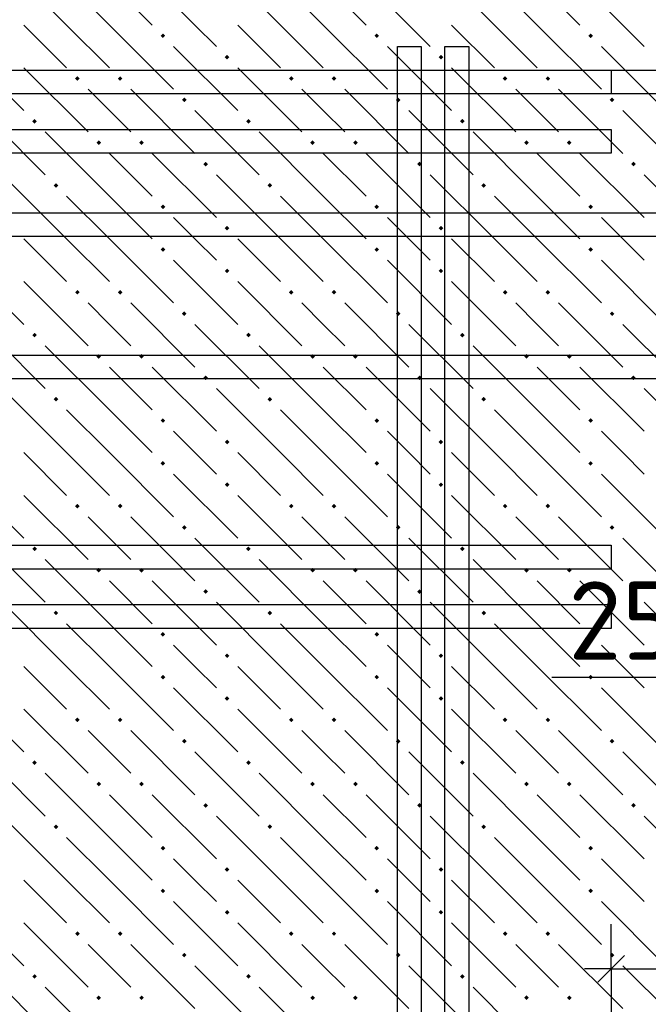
# Model space of a CAD drawing. Header units: millimetres. Extents: x 40580 to 1930067, y -240640 to 81020.
# Tile 428 of 656: x 1131246 to 1133009, y -201997 to -199233. Entities that reach past the tile are written whole.
import ezdxf

# ---------------------------------------------------------------- set-up
doc = ezdxf.new("R2010")
doc.units = ezdxf.units.MM
for name, color, linetype, lineweight in [('Standard', 7, 'Continuous', 25), ('ЖБ Перекрытие верхний уровень', 7, 'Continuous', 35), ('Ребро вкладыша арматура S1', 52, 'Continuous', 25), ('Фоновоя арматура Х1', 52, 'Continuous', 25)]:
    doc.layers.add(name, color=color, linetype=linetype, lineweight=lineweight)
doc.layers.add('Размерная выноска', color=7, linetype='Continuous')
doc.styles.add('ISOCPEUR', font='isocpeur.ttf')

msp = doc.modelspace()

# ---------------------------------------------------------------- hatches: boundary and pattern name
at = {"layer": 'ЖБ Перекрытие верхний уровень', "linetype": 'Continuous', "lineweight": -3, "transparency": 33554687}
for points in [[(1131640.9, -199278.3), (1131647.4, -199271.8), (1131653.9, -199278.3), (1131647.4, -199284.8)], [(1132240.9, -199278.3), (1132247.4, -199271.8), (1132253.9, -199278.3), (1132247.4, -199284.8)], [(1132840.9, -199278.3), (1132847.4, -199271.8), (1132853.9, -199278.3), (1132847.4, -199284.8)], [(1131820.9, -199338.3), (1131827.4, -199331.8), (1131833.9, -199338.3), (1131827.4, -199344.8)], [(1132420.9, -199338.3), (1132427.4, -199331.8), (1132433.9, -199338.3), (1132427.4, -199344.8)], [(1131400.9, -199398.3), (1131407.4, -199391.8), (1131413.9, -199398.3), (1131407.4, -199404.8)], [(1131520.9, -199398.3), (1131527.4, -199391.8), (1131533.9, -199398.3), (1131527.4, -199404.8)], [(1132000.9, -199398.3), (1132007.4, -199391.8), (1132013.9, -199398.3), (1132007.4, -199404.8)], [(1132120.9, -199398.3), (1132127.4, -199391.8), (1132133.9, -199398.3), (1132127.4, -199404.8)], [(1132600.9, -199398.3), (1132607.4, -199391.8), (1132613.9, -199398.3), (1132607.4, -199404.8)], [(1132720.9, -199398.3), (1132727.4, -199391.8), (1132733.9, -199398.3), (1132727.4, -199404.8)], [(1131700.9, -199458.3), (1131707.4, -199451.8), (1131713.9, -199458.3), (1131707.4, -199464.8)], [(1132300.9, -199458.3), (1132307.4, -199451.8), (1132313.9, -199458.3), (1132307.4, -199464.8)], [(1132900.9, -199458.3), (1132907.4, -199451.8), (1132913.9, -199458.3), (1132907.4, -199464.8)], [(1131280.9, -199518.3), (1131287.4, -199511.8), (1131293.9, -199518.3), (1131287.4, -199524.8)], [(1131880.9, -199518.3), (1131887.4, -199511.8), (1131893.9, -199518.3), (1131887.4, -199524.8)], [(1132480.9, -199518.3), (1132487.4, -199511.8), (1132493.9, -199518.3), (1132487.4, -199524.8)], [(1131460.9, -199578.3), (1131467.4, -199571.8), (1131473.9, -199578.3), (1131467.4, -199584.8)], [(1131580.9, -199578.3), (1131587.4, -199571.8), (1131593.9, -199578.3), (1131587.4, -199584.8)], [(1132060.9, -199578.3), (1132067.4, -199571.8), (1132073.9, -199578.3), (1132067.4, -199584.8)], [(1132180.9, -199578.3), (1132187.4, -199571.8), (1132193.9, -199578.3), (1132187.4, -199584.8)], [(1132660.9, -199578.3), (1132667.4, -199571.8), (1132673.9, -199578.3), (1132667.4, -199584.8)], [(1132780.9, -199578.3), (1132787.4, -199571.8), (1132793.9, -199578.3), (1132787.4, -199584.8)], [(1131760.9, -199638.3), (1131767.4, -199631.8), (1131773.9, -199638.3), (1131767.4, -199644.8)], [(1132360.9, -199638.3), (1132367.4, -199631.8), (1132373.9, -199638.3), (1132367.4, -199644.8)], [(1132960.9, -199638.3), (1132967.4, -199631.8), (1132973.9, -199638.3), (1132967.4, -199644.8)], [(1131340.9, -199698.3), (1131347.4, -199691.8), (1131353.9, -199698.3), (1131347.4, -199704.8)], [(1131940.9, -199698.3), (1131947.4, -199691.8), (1131953.9, -199698.3), (1131947.4, -199704.8)], [(1132540.9, -199698.3), (1132547.4, -199691.8), (1132553.9, -199698.3), (1132547.4, -199704.8)], [(1131640.9, -199758.3), (1131647.4, -199751.8), (1131653.9, -199758.3), (1131647.4, -199764.8)], [(1132240.9, -199758.3), (1132247.4, -199751.8), (1132253.9, -199758.3), (1132247.4, -199764.8)], [(1132840.9, -199758.3), (1132847.4, -199751.8), (1132853.9, -199758.3), (1132847.4, -199764.8)], [(1131820.9, -199818.3), (1131827.4, -199811.8), (1131833.9, -199818.3), (1131827.4, -199824.8)], [(1132420.9, -199818.3), (1132427.4, -199811.8), (1132433.9, -199818.3), (1132427.4, -199824.8)], [(1131640.9, -199878.3), (1131647.4, -199871.8), (1131653.9, -199878.3), (1131647.4, -199884.8)], [(1132240.9, -199878.3), (1132247.4, -199871.8), (1132253.9, -199878.3), (1132247.4, -199884.8)], [(1132840.9, -199878.3), (1132847.4, -199871.8), (1132853.9, -199878.3), (1132847.4, -199884.8)], [(1131820.9, -199938.3), (1131827.4, -199931.8), (1131833.9, -199938.3), (1131827.4, -199944.8)], [(1132420.9, -199938.3), (1132427.4, -199931.8), (1132433.9, -199938.3), (1132427.4, -199944.8)], [(1131400.9, -199998.3), (1131407.4, -199991.8), (1131413.9, -199998.3), (1131407.4, -200004.8)], [(1131520.9, -199998.3), (1131527.4, -199991.8), (1131533.9, -199998.3), (1131527.4, -200004.8)], [(1132000.9, -199998.3), (1132007.4, -199991.8), (1132013.9, -199998.3), (1132007.4, -200004.8)], [(1132120.9, -199998.3), (1132127.4, -199991.8), (1132133.9, -199998.3), (1132127.4, -200004.8)], [(1132600.9, -199998.3), (1132607.4, -199991.8), (1132613.9, -199998.3), (1132607.4, -200004.8)], [(1132720.9, -199998.3), (1132727.4, -199991.8), (1132733.9, -199998.3), (1132727.4, -200004.8)], [(1131700.9, -200058.3), (1131707.4, -200051.8), (1131713.9, -200058.3), (1131707.4, -200064.8)], [(1132300.9, -200058.3), (1132307.4, -200051.8), (1132313.9, -200058.3), (1132307.4, -200064.8)], [(1132900.9, -200058.3), (1132907.4, -200051.8), (1132913.9, -200058.3), (1132907.4, -200064.8)], [(1131280.9, -200118.3), (1131287.4, -200111.8), (1131293.9, -200118.3), (1131287.4, -200124.8)], [(1131880.9, -200118.3), (1131887.4, -200111.8), (1131893.9, -200118.3), (1131887.4, -200124.8)], [(1132480.9, -200118.3), (1132487.4, -200111.8), (1132493.9, -200118.3), (1132487.4, -200124.8)], [(1131460.9, -200178.3), (1131467.4, -200171.8), (1131473.9, -200178.3), (1131467.4, -200184.8)], [(1131580.9, -200178.3), (1131587.4, -200171.8), (1131593.9, -200178.3), (1131587.4, -200184.8)], [(1132060.9, -200178.3), (1132067.4, -200171.8), (1132073.9, -200178.3), (1132067.4, -200184.8)], [(1132180.9, -200178.3), (1132187.4, -200171.8), (1132193.9, -200178.3), (1132187.4, -200184.8)], [(1132660.9, -200178.3), (1132667.4, -200171.8), (1132673.9, -200178.3), (1132667.4, -200184.8)], [(1132780.9, -200178.3), (1132787.4, -200171.8), (1132793.9, -200178.3), (1132787.4, -200184.8)], [(1131760.9, -200238.3), (1131767.4, -200231.8), (1131773.9, -200238.3), (1131767.4, -200244.8)], [(1132360.9, -200238.3), (1132367.4, -200231.8), (1132373.9, -200238.3), (1132367.4, -200244.8)], [(1132960.9, -200238.3), (1132967.4, -200231.8), (1132973.9, -200238.3), (1132967.4, -200244.8)], [(1131340.9, -200298.3), (1131347.4, -200291.8), (1131353.9, -200298.3), (1131347.4, -200304.8)], [(1131940.9, -200298.3), (1131947.4, -200291.8), (1131953.9, -200298.3), (1131947.4, -200304.8)], [(1132540.9, -200298.3), (1132547.4, -200291.8), (1132553.9, -200298.3), (1132547.4, -200304.8)], [(1131640.9, -200358.3), (1131647.4, -200351.8), (1131653.9, -200358.3), (1131647.4, -200364.8)], [(1132240.9, -200358.3), (1132247.4, -200351.8), (1132253.9, -200358.3), (1132247.4, -200364.8)], [(1132840.9, -200358.3), (1132847.4, -200351.8), (1132853.9, -200358.3), (1132847.4, -200364.8)], [(1131820.9, -200418.3), (1131827.4, -200411.8), (1131833.9, -200418.3), (1131827.4, -200424.8)], [(1132420.9, -200418.3), (1132427.4, -200411.8), (1132433.9, -200418.3), (1132427.4, -200424.8)], [(1131640.9, -200478.3), (1131647.4, -200471.8), (1131653.9, -200478.3), (1131647.4, -200484.8)], [(1132240.9, -200478.3), (1132247.4, -200471.8), (1132253.9, -200478.3), (1132247.4, -200484.8)], [(1132840.9, -200478.3), (1132847.4, -200471.8), (1132853.9, -200478.3), (1132847.4, -200484.8)], [(1131820.9, -200538.3), (1131827.4, -200531.8), (1131833.9, -200538.3), (1131827.4, -200544.8)], [(1132420.9, -200538.3), (1132427.4, -200531.8), (1132433.9, -200538.3), (1132427.4, -200544.8)], [(1131400.9, -200598.3), (1131407.4, -200591.8), (1131413.9, -200598.3), (1131407.4, -200604.8)], [(1131520.9, -200598.3), (1131527.4, -200591.8), (1131533.9, -200598.3), (1131527.4, -200604.8)], [(1132000.9, -200598.3), (1132007.4, -200591.8), (1132013.9, -200598.3), (1132007.4, -200604.8)], [(1132120.9, -200598.3), (1132127.4, -200591.8), (1132133.9, -200598.3), (1132127.4, -200604.8)], [(1132600.9, -200598.3), (1132607.4, -200591.8), (1132613.9, -200598.3), (1132607.4, -200604.8)], [(1132720.9, -200598.3), (1132727.4, -200591.8), (1132733.9, -200598.3), (1132727.4, -200604.8)], [(1131700.9, -200658.3), (1131707.4, -200651.8), (1131713.9, -200658.3), (1131707.4, -200664.8)], [(1132300.9, -200658.3), (1132307.4, -200651.8), (1132313.9, -200658.3), (1132307.4, -200664.8)], [(1132900.9, -200658.3), (1132907.4, -200651.8), (1132913.9, -200658.3), (1132907.4, -200664.8)], [(1131280.9, -200718.3), (1131287.4, -200711.8), (1131293.9, -200718.3), (1131287.4, -200724.8)], [(1131880.9, -200718.3), (1131887.4, -200711.8), (1131893.9, -200718.3), (1131887.4, -200724.8)], [(1132480.9, -200718.3), (1132487.4, -200711.8), (1132493.9, -200718.3), (1132487.4, -200724.8)], [(1131460.9, -200778.3), (1131467.4, -200771.8), (1131473.9, -200778.3), (1131467.4, -200784.8)], [(1131580.9, -200778.3), (1131587.4, -200771.8), (1131593.9, -200778.3), (1131587.4, -200784.8)], [(1132060.9, -200778.3), (1132067.4, -200771.8), (1132073.9, -200778.3), (1132067.4, -200784.8)], [(1132180.9, -200778.3), (1132187.4, -200771.8), (1132193.9, -200778.3), (1132187.4, -200784.8)], [(1132660.9, -200778.3), (1132667.4, -200771.8), (1132673.9, -200778.3), (1132667.4, -200784.8)], [(1132780.9, -200778.3), (1132787.4, -200771.8), (1132793.9, -200778.3), (1132787.4, -200784.8)], [(1131760.9, -200838.3), (1131767.4, -200831.8), (1131773.9, -200838.3), (1131767.4, -200844.8)], [(1132360.9, -200838.3), (1132367.4, -200831.8), (1132373.9, -200838.3), (1132367.4, -200844.8)], [(1132960.9, -200838.3), (1132967.4, -200831.8), (1132973.9, -200838.3), (1132967.4, -200844.8)], [(1131340.9, -200898.3), (1131347.4, -200891.8), (1131353.9, -200898.3), (1131347.4, -200904.8)], [(1131940.9, -200898.3), (1131947.4, -200891.8), (1131953.9, -200898.3), (1131947.4, -200904.8)], [(1132540.9, -200898.3), (1132547.4, -200891.8), (1132553.9, -200898.3), (1132547.4, -200904.8)], [(1131640.9, -200958.3), (1131647.4, -200951.8), (1131653.9, -200958.3), (1131647.4, -200964.8)], [(1132240.9, -200958.3), (1132247.4, -200951.8), (1132253.9, -200958.3), (1132247.4, -200964.8)], [(1132840.9, -200958.3), (1132847.4, -200951.8), (1132853.9, -200958.3), (1132847.4, -200964.8)], [(1131820.9, -201018.3), (1131827.4, -201011.8), (1131833.9, -201018.3), (1131827.4, -201024.8)], [(1132420.9, -201018.3), (1132427.4, -201011.8), (1132433.9, -201018.3), (1132427.4, -201024.8)], [(1131640.9, -201078.3), (1131647.4, -201071.8), (1131653.9, -201078.3), (1131647.4, -201084.8)], [(1132240.9, -201078.3), (1132247.4, -201071.8), (1132253.9, -201078.3), (1132247.4, -201084.8)], [(1132840.9, -201078.3), (1132847.4, -201071.8), (1132853.9, -201078.3), (1132847.4, -201084.8)], [(1131820.9, -201138.3), (1131827.4, -201131.8), (1131833.9, -201138.3), (1131827.4, -201144.8)], [(1132420.9, -201138.3), (1132427.4, -201131.8), (1132433.9, -201138.3), (1132427.4, -201144.8)], [(1131400.9, -201198.3), (1131407.4, -201191.8), (1131413.9, -201198.3), (1131407.4, -201204.8)], [(1131520.9, -201198.3), (1131527.4, -201191.8), (1131533.9, -201198.3), (1131527.4, -201204.8)], [(1132000.9, -201198.3), (1132007.4, -201191.8), (1132013.9, -201198.3), (1132007.4, -201204.8)], [(1132120.9, -201198.3), (1132127.4, -201191.8), (1132133.9, -201198.3), (1132127.4, -201204.8)], [(1132600.9, -201198.3), (1132607.4, -201191.8), (1132613.9, -201198.3), (1132607.4, -201204.8)], [(1132720.9, -201198.3), (1132727.4, -201191.8), (1132733.9, -201198.3), (1132727.4, -201204.8)], [(1131700.9, -201258.3), (1131707.4, -201251.8), (1131713.9, -201258.3), (1131707.4, -201264.8)], [(1132300.9, -201258.3), (1132307.4, -201251.8), (1132313.9, -201258.3), (1132307.4, -201264.8)], [(1132900.9, -201258.3), (1132907.4, -201251.8), (1132913.9, -201258.3), (1132907.4, -201264.8)], [(1131280.9, -201318.3), (1131287.4, -201311.8), (1131293.9, -201318.3), (1131287.4, -201324.8)], [(1131880.9, -201318.3), (1131887.4, -201311.8), (1131893.9, -201318.3), (1131887.4, -201324.8)], [(1132480.9, -201318.3), (1132487.4, -201311.8), (1132493.9, -201318.3), (1132487.4, -201324.8)], [(1131460.9, -201378.3), (1131467.4, -201371.8), (1131473.9, -201378.3), (1131467.4, -201384.8)], [(1131580.9, -201378.3), (1131587.4, -201371.8), (1131593.9, -201378.3), (1131587.4, -201384.8)], [(1132060.9, -201378.3), (1132067.4, -201371.8), (1132073.9, -201378.3), (1132067.4, -201384.8)], [(1132180.9, -201378.3), (1132187.4, -201371.8), (1132193.9, -201378.3), (1132187.4, -201384.8)], [(1132660.9, -201378.3), (1132667.4, -201371.8), (1132673.9, -201378.3), (1132667.4, -201384.8)], [(1132780.9, -201378.3), (1132787.4, -201371.8), (1132793.9, -201378.3), (1132787.4, -201384.8)], [(1131760.9, -201438.3), (1131767.4, -201431.8), (1131773.9, -201438.3), (1131767.4, -201444.8)], [(1132360.9, -201438.3), (1132367.4, -201431.8), (1132373.9, -201438.3), (1132367.4, -201444.8)], [(1132960.9, -201438.3), (1132967.4, -201431.8), (1132973.9, -201438.3), (1132967.4, -201444.8)], [(1131340.9, -201498.3), (1131347.4, -201491.8), (1131353.9, -201498.3), (1131347.4, -201504.8)], [(1131940.9, -201498.3), (1131947.4, -201491.8), (1131953.9, -201498.3), (1131947.4, -201504.8)], [(1132540.9, -201498.3), (1132547.4, -201491.8), (1132553.9, -201498.3), (1132547.4, -201504.8)], [(1131640.9, -201558.3), (1131647.4, -201551.8), (1131653.9, -201558.3), (1131647.4, -201564.8)], [(1132240.9, -201558.3), (1132247.4, -201551.8), (1132253.9, -201558.3), (1132247.4, -201564.8)], [(1132840.9, -201558.3), (1132847.4, -201551.8), (1132853.9, -201558.3), (1132847.4, -201564.8)], [(1131820.9, -201618.3), (1131827.4, -201611.8), (1131833.9, -201618.3), (1131827.4, -201624.8)], [(1132420.9, -201618.3), (1132427.4, -201611.8), (1132433.9, -201618.3), (1132427.4, -201624.8)], [(1131640.9, -201678.3), (1131647.4, -201671.8), (1131653.9, -201678.3), (1131647.4, -201684.8)], [(1132240.9, -201678.3), (1132247.4, -201671.8), (1132253.9, -201678.3), (1132247.4, -201684.8)], [(1132840.9, -201678.3), (1132847.4, -201671.8), (1132853.9, -201678.3), (1132847.4, -201684.8)], [(1131820.9, -201738.3), (1131827.4, -201731.8), (1131833.9, -201738.3), (1131827.4, -201744.8)], [(1132420.9, -201738.3), (1132427.4, -201731.8), (1132433.9, -201738.3), (1132427.4, -201744.8)], [(1131400.9, -201798.3), (1131407.4, -201791.8), (1131413.9, -201798.3), (1131407.4, -201804.8)], [(1131520.9, -201798.3), (1131527.4, -201791.8), (1131533.9, -201798.3), (1131527.4, -201804.8)], [(1132000.9, -201798.3), (1132007.4, -201791.8), (1132013.9, -201798.3), (1132007.4, -201804.8)], [(1132120.9, -201798.3), (1132127.4, -201791.8), (1132133.9, -201798.3), (1132127.4, -201804.8)], [(1132600.9, -201798.3), (1132607.4, -201791.8), (1132613.9, -201798.3), (1132607.4, -201804.8)], [(1132720.9, -201798.3), (1132727.4, -201791.8), (1132733.9, -201798.3), (1132727.4, -201804.8)], [(1131700.9, -201858.3), (1131707.4, -201851.8), (1131713.9, -201858.3), (1131707.4, -201864.8)], [(1132300.9, -201858.3), (1132307.4, -201851.8), (1132313.9, -201858.3), (1132307.4, -201864.8)], [(1132900.9, -201858.3), (1132907.4, -201851.8), (1132913.9, -201858.3), (1132907.4, -201864.8)], [(1131280.9, -201918.3), (1131287.4, -201911.8), (1131293.9, -201918.3), (1131287.4, -201924.8)], [(1131880.9, -201918.3), (1131887.4, -201911.8), (1131893.9, -201918.3), (1131887.4, -201924.8)], [(1132480.9, -201918.3), (1132487.4, -201911.8), (1132493.9, -201918.3), (1132487.4, -201924.8)], [(1131460.9, -201978.3), (1131467.4, -201971.8), (1131473.9, -201978.3), (1131467.4, -201984.8)], [(1131580.9, -201978.3), (1131587.4, -201971.8), (1131593.9, -201978.3), (1131587.4, -201984.8)], [(1132060.9, -201978.3), (1132067.4, -201971.8), (1132073.9, -201978.3), (1132067.4, -201984.8)], [(1132180.9, -201978.3), (1132187.4, -201971.8), (1132193.9, -201978.3), (1132187.4, -201984.8)], [(1132660.9, -201978.3), (1132667.4, -201971.8), (1132673.9, -201978.3), (1132667.4, -201984.8)], [(1132780.9, -201978.3), (1132787.4, -201971.8), (1132793.9, -201978.3), (1132787.4, -201984.8)]]:
    msp.add_hatch(color=7, dxfattribs=at).paths.add_polyline_path(points, flags=16)

# ---------------------------------------------------------------- linework, layer by layer
at = {"color": 38, "linetype": 'Continuous', "lineweight": 25, "true_color": 0x5f1e0f, "transparency": 33554687}
for points in [[(1132505.3, -199308.2), (1132505.3, -202174.9), (1132438.7, -202174.9), (1132438.7, -199308.2), (1132505.3, -199308.2)], [(1132905.3, -199608.2), (1130038.7, -199608.2), (1130038.7, -199541.6), (1132905.3, -199541.6), (1132905.3, -199608.2)], [(1132905.3, -200941.5), (1130038.7, -200941.5), (1130038.7, -200874.8), (1132905.3, -200874.8), (1132905.3, -200941.5)]]:
    msp.add_lwpolyline(points, dxfattribs=at)
at = {"layer": 'Standard', "color": 7, "linetype": 'Continuous', "lineweight": -3, "transparency": 33554687}
for p, q in [((1133072, -201079.7), (1132997, -201079.7)), ((1132905.3, -201897), (1132830.3, -201897)), ((1132905.3, -201897), (1133072, -201897))]:
    msp.add_line(p, q, dxfattribs=at)
at = {"layer": 'Standard', "color": 251, "linetype": 'Continuous', "lineweight": -3, "true_color": 0x656565, "transparency": 33554687}
for q in [(1132905.3, -201772), (1132905.3, -202022), (1132905.3, -201941.6)]:
    msp.add_line((1132905.3, -201897), q, dxfattribs=at)
at = {"layer": 'Standard', "color": 7, "linetype": 'Continuous', "lineweight": 25, "transparency": 33554687}
msp.add_line((1132867.8, -201934.5), (1132942.8, -201859.5), dxfattribs=at)
at = {"layer": 'ЖБ Перекрытие верхний уровень', "color": 9, "linetype": 'Continuous', "lineweight": -3, "true_color": 0xc7c7c7, "transparency": 33554687}
for p, q in [((1131377.4, -199248.3), (1131270.6, -199141.6)), ((1131390.6, -199141.6), (1131497.4, -199248.3)), ((1131510.6, -199141.6), (1131617.4, -199248.3)), ((1131977.4, -199248.3), (1131870.6, -199141.6)), ((1131990.6, -199141.6), (1132097.4, -199248.3)), ((1132110.6, -199141.6), (1132217.4, -199248.3)), ((1132577.4, -199248.3), (1132470.6, -199141.6)), ((1132590.6, -199141.6), (1132697.4, -199248.3)), ((1132710.6, -199141.6), (1132817.4, -199248.3)), ((1131737.4, -199248.3), (1131677.4, -199188.3)), ((1132337.4, -199248.3), (1132277.4, -199188.3)), ((1132937.4, -199248.3), (1132877.4, -199188.3)), ((1131257.4, -199248.3), (1131377.4, -199368.3)), ((1131377.4, -199248.3), (1131497.4, -199368.3)), ((1131497.4, -199248.3), (1131677.4, -199428.3)), ((1131797.4, -199308.3), (1131737.4, -199248.3)), ((1131857.4, -199248.3), (1131977.4, -199368.3)), ((1131977.4, -199248.3), (1132097.4, -199368.3)), ((1132097.4, -199248.3), (1132277.4, -199428.3)), ((1132397.4, -199308.3), (1132337.4, -199248.3)), ((1132457.4, -199248.3), (1132577.4, -199368.3)), ((1132577.4, -199248.3), (1132697.4, -199368.3)), ((1132697.4, -199248.3), (1132877.4, -199428.3)), ((1132997.4, -199308.3), (1132937.4, -199248.3)), ((1131077.4, -199308.3), (1131257.4, -199488.3)), ((1131677.4, -199308.3), (1131857.4, -199488.3)), ((1132277.4, -199308.3), (1132457.4, -199488.3)), ((1132877.4, -199308.3), (1133057.4, -199488.3)), ((1131257.4, -199368.3), (1131437.4, -199548.3)), ((1131857.4, -199368.3), (1132037.4, -199548.3)), ((1132457.4, -199368.3), (1132637.4, -199548.3)), ((1131497.4, -199488.3), (1131437.4, -199428.3)), ((1131557.4, -199428.3), (1131737.4, -199608.3)), ((1132097.4, -199488.3), (1132037.4, -199428.3)), ((1132157.4, -199428.3), (1132337.4, -199608.3)), ((1132697.4, -199488.3), (1132637.4, -199428.3)), ((1132757.4, -199428.3), (1132937.4, -199608.3)), ((1131137.4, -199488.3), (1131317.4, -199668.3)), ((1131557.4, -199548.3), (1131497.4, -199488.3)), ((1131737.4, -199488.3), (1131917.4, -199668.3)), ((1132157.4, -199548.3), (1132097.4, -199488.3)), ((1132337.4, -199488.3), (1132517.4, -199668.3)), ((1132757.4, -199548.3), (1132697.4, -199488.3)), ((1132937.4, -199488.3), (1133117.4, -199668.3)), ((1131497.4, -199728.3), (1131317.4, -199548.3)), ((1132097.4, -199728.3), (1131917.4, -199548.3)), ((1132697.4, -199728.3), (1132517.4, -199548.3)), ((1131497.4, -199608.3), (1131617.4, -199728.3)), ((1131617.4, -199608.3), (1131797.4, -199788.3)), ((1132097.4, -199608.3), (1132217.4, -199728.3)), ((1132217.4, -199608.3), (1132397.4, -199788.3)), ((1132697.4, -199608.3), (1132817.4, -199728.3)), ((1132817.4, -199608.3), (1132997.4, -199788.3)), ((1131377.4, -199848.3), (1131197.4, -199668.3)), ((1131977.4, -199848.3), (1131797.4, -199668.3)), ((1132577.4, -199848.3), (1132397.4, -199668.3)), ((1133177.4, -199848.3), (1132997.4, -199668.3)), ((1131377.4, -199728.3), (1131497.4, -199848.3)), ((1131497.4, -199728.3), (1131617.4, -199848.3)), ((1131977.4, -199728.3), (1132097.4, -199848.3)), ((1132097.4, -199728.3), (1132217.4, -199848.3)), ((1132577.4, -199728.3), (1132697.4, -199848.3)), ((1132697.4, -199728.3), (1132817.4, -199848.3)), ((1131737.4, -199848.3), (1131677.4, -199788.3)), ((1132337.4, -199848.3), (1132277.4, -199788.3)), ((1132937.4, -199848.3), (1132877.4, -199788.3)), ((1131257.4, -199848.3), (1131377.4, -199968.3)), ((1131377.4, -199848.3), (1131497.4, -199968.3)), ((1131497.4, -199848.3), (1131677.4, -200028.3)), ((1131797.4, -199908.3), (1131737.4, -199848.3)), ((1131857.4, -199848.3), (1131977.4, -199968.3)), ((1131977.4, -199848.3), (1132097.4, -199968.3)), ((1132097.4, -199848.3), (1132277.4, -200028.3)), ((1132397.4, -199908.3), (1132337.4, -199848.3)), ((1132457.4, -199848.3), (1132577.4, -199968.3)), ((1132577.4, -199848.3), (1132697.4, -199968.3)), ((1132697.4, -199848.3), (1132877.4, -200028.3)), ((1132997.4, -199908.3), (1132937.4, -199848.3)), ((1131077.4, -199908.3), (1131257.4, -200088.3)), ((1131677.4, -199908.3), (1131857.4, -200088.3)), ((1132277.4, -199908.3), (1132457.4, -200088.3)), ((1132877.4, -199908.3), (1133057.4, -200088.3)), ((1131257.4, -199968.3), (1131437.4, -200148.3)), ((1131857.4, -199968.3), (1132037.4, -200148.3)), ((1132457.4, -199968.3), (1132637.4, -200148.3)), ((1131497.4, -200088.3), (1131437.4, -200028.3)), ((1131557.4, -200028.3), (1131737.4, -200208.3)), ((1132097.4, -200088.3), (1132037.4, -200028.3)), ((1132157.4, -200028.3), (1132337.4, -200208.3)), ((1132697.4, -200088.3), (1132637.4, -200028.3)), ((1132757.4, -200028.3), (1132937.4, -200208.3)), ((1131137.4, -200088.3), (1131317.4, -200268.3)), ((1131557.4, -200148.3), (1131497.4, -200088.3)), ((1131737.4, -200088.3), (1131917.4, -200268.3)), ((1132157.4, -200148.3), (1132097.4, -200088.3)), ((1132337.4, -200088.3), (1132517.4, -200268.3)), ((1132757.4, -200148.3), (1132697.4, -200088.3)), ((1132937.4, -200088.3), (1133117.4, -200268.3)), ((1131497.4, -200328.3), (1131317.4, -200148.3)), ((1132097.4, -200328.3), (1131917.4, -200148.3)), ((1132697.4, -200328.3), (1132517.4, -200148.3)), ((1131497.4, -200208.3), (1131617.4, -200328.3)), ((1131617.4, -200208.3), (1131797.4, -200388.3)), ((1132097.4, -200208.3), (1132217.4, -200328.3)), ((1132217.4, -200208.3), (1132397.4, -200388.3)), ((1132697.4, -200208.3), (1132817.4, -200328.3)), ((1132817.4, -200208.3), (1132997.4, -200388.3)), ((1131377.4, -200448.3), (1131197.4, -200268.3)), ((1131977.4, -200448.3), (1131797.4, -200268.3)), ((1132577.4, -200448.3), (1132397.4, -200268.3)), ((1133177.4, -200448.3), (1132997.4, -200268.3)), ((1131377.4, -200328.3), (1131497.4, -200448.3)), ((1131497.4, -200328.3), (1131617.4, -200448.3)), ((1131977.4, -200328.3), (1132097.4, -200448.3)), ((1132097.4, -200328.3), (1132217.4, -200448.3)), ((1132577.4, -200328.3), (1132697.4, -200448.3)), ((1132697.4, -200328.3), (1132817.4, -200448.3)), ((1131737.4, -200448.3), (1131677.4, -200388.3)), ((1132337.4, -200448.3), (1132277.4, -200388.3)), ((1132937.4, -200448.3), (1132877.4, -200388.3)), ((1131257.4, -200448.3), (1131377.4, -200568.3)), ((1131377.4, -200448.3), (1131497.4, -200568.3)), ((1131497.4, -200448.3), (1131677.4, -200628.3)), ((1131797.4, -200508.3), (1131737.4, -200448.3)), ((1131857.4, -200448.3), (1131977.4, -200568.3)), ((1131977.4, -200448.3), (1132097.4, -200568.3)), ((1132097.4, -200448.3), (1132277.4, -200628.3)), ((1132397.4, -200508.3), (1132337.4, -200448.3)), ((1132457.4, -200448.3), (1132577.4, -200568.3)), ((1132577.4, -200448.3), (1132697.4, -200568.3)), ((1132697.4, -200448.3), (1132877.4, -200628.3)), ((1132997.4, -200508.3), (1132937.4, -200448.3)), ((1131077.4, -200508.3), (1131257.4, -200688.3)), ((1131677.4, -200508.3), (1131857.4, -200688.3)), ((1132277.4, -200508.3), (1132457.4, -200688.3)), ((1132877.4, -200508.3), (1133057.4, -200688.3)), ((1131257.4, -200568.3), (1131437.4, -200748.3)), ((1131857.4, -200568.3), (1132037.4, -200748.3)), ((1132457.4, -200568.3), (1132637.4, -200748.3)), ((1131497.4, -200688.3), (1131437.4, -200628.3)), ((1131557.4, -200628.3), (1131737.4, -200808.3)), ((1132097.4, -200688.3), (1132037.4, -200628.3)), ((1132157.4, -200628.3), (1132337.4, -200808.3)), ((1132697.4, -200688.3), (1132637.4, -200628.3)), ((1132757.4, -200628.3), (1132937.4, -200808.3)), ((1131137.4, -200688.3), (1131317.4, -200868.3)), ((1131557.4, -200748.3), (1131497.4, -200688.3)), ((1131737.4, -200688.3), (1131917.4, -200868.3)), ((1132157.4, -200748.3), (1132097.4, -200688.3)), ((1132337.4, -200688.3), (1132517.4, -200868.3)), ((1132757.4, -200748.3), (1132697.4, -200688.3)), ((1132937.4, -200688.3), (1133072, -200822.9)), ((1131497.4, -200928.3), (1131317.4, -200748.3)), ((1132097.4, -200928.3), (1131917.4, -200748.3)), ((1132697.4, -200928.3), (1132517.4, -200748.3)), ((1131497.4, -200808.3), (1131617.4, -200928.3)), ((1131617.4, -200808.3), (1131797.4, -200988.3)), ((1132097.4, -200808.3), (1132217.4, -200928.3)), ((1132217.4, -200808.3), (1132397.4, -200988.3)), ((1132697.4, -200808.3), (1132817.4, -200928.3)), ((1132817.4, -200808.3), (1132997.4, -200988.3)), ((1131377.4, -201048.3), (1131197.4, -200868.3)), ((1131977.4, -201048.3), (1131797.4, -200868.3)), ((1132577.4, -201048.3), (1132397.4, -200868.3)), ((1133072, -200942.9), (1132997.4, -200868.3)), ((1131377.4, -200928.3), (1131497.4, -201048.3)), ((1131497.4, -200928.3), (1131617.4, -201048.3)), ((1131977.4, -200928.3), (1132097.4, -201048.3)), ((1132097.4, -200928.3), (1132217.4, -201048.3)), ((1132577.4, -200928.3), (1132697.4, -201048.3)), ((1132697.4, -200928.3), (1132817.4, -201048.3)), ((1131737.4, -201048.3), (1131677.4, -200988.3)), ((1132337.4, -201048.3), (1132277.4, -200988.3)), ((1132937.4, -201048.3), (1132877.4, -200988.3)), ((1131257.4, -201048.3), (1131377.4, -201168.3)), ((1131377.4, -201048.3), (1131497.4, -201168.3)), ((1131497.4, -201048.3), (1131677.4, -201228.3)), ((1131797.4, -201108.3), (1131737.4, -201048.3)), ((1131857.4, -201048.3), (1131977.4, -201168.3)), ((1131977.4, -201048.3), (1132097.4, -201168.3)), ((1132097.4, -201048.3), (1132277.4, -201228.3)), ((1132397.4, -201108.3), (1132337.4, -201048.3)), ((1132457.4, -201048.3), (1132577.4, -201168.3)), ((1132577.4, -201048.3), (1132697.4, -201168.3)), ((1132697.4, -201048.3), (1132877.4, -201228.3)), ((1132997.4, -201108.3), (1132937.4, -201048.3)), ((1131077.4, -201108.3), (1131257.4, -201288.3)), ((1131677.4, -201108.3), (1131857.4, -201288.3)), ((1132277.4, -201108.3), (1132457.4, -201288.3)), ((1132877.4, -201108.3), (1133057.4, -201288.3)), ((1131257.4, -201168.3), (1131437.4, -201348.3)), ((1131857.4, -201168.3), (1132037.4, -201348.3)), ((1132457.4, -201168.3), (1132637.4, -201348.3)), ((1131497.4, -201288.3), (1131437.4, -201228.3)), ((1131557.4, -201228.3), (1131737.4, -201408.3)), ((1132097.4, -201288.3), (1132037.4, -201228.3)), ((1132157.4, -201228.3), (1132337.4, -201408.3)), ((1132697.4, -201288.3), (1132637.4, -201228.3)), ((1132757.4, -201228.3), (1132937.4, -201408.3)), ((1131137.4, -201288.3), (1131317.4, -201468.3)), ((1131557.4, -201348.3), (1131497.4, -201288.3)), ((1131737.4, -201288.3), (1131917.4, -201468.3)), ((1132157.4, -201348.3), (1132097.4, -201288.3)), ((1132337.4, -201288.3), (1132517.4, -201468.3)), ((1132757.4, -201348.3), (1132697.4, -201288.3)), ((1132937.4, -201288.3), (1133072, -201422.9)), ((1131497.4, -201528.3), (1131317.4, -201348.3)), ((1132097.4, -201528.3), (1131917.4, -201348.3)), ((1132697.4, -201528.3), (1132517.4, -201348.3)), ((1131497.4, -201408.3), (1131617.4, -201528.3)), ((1131617.4, -201408.3), (1131797.4, -201588.3)), ((1132097.4, -201408.3), (1132217.4, -201528.3)), ((1132217.4, -201408.3), (1132397.4, -201588.3)), ((1132697.4, -201408.3), (1132817.4, -201528.3)), ((1132817.4, -201408.3), (1132997.4, -201588.3)), ((1131377.4, -201648.3), (1131197.4, -201468.3)), ((1131977.4, -201648.3), (1131797.4, -201468.3)), ((1132577.4, -201648.3), (1132397.4, -201468.3)), ((1133072, -201542.9), (1132997.4, -201468.3)), ((1131377.4, -201528.3), (1131497.4, -201648.3)), ((1131497.4, -201528.3), (1131617.4, -201648.3)), ((1131977.4, -201528.3), (1132097.4, -201648.3)), ((1132097.4, -201528.3), (1132217.4, -201648.3)), ((1132577.4, -201528.3), (1132697.4, -201648.3)), ((1132697.4, -201528.3), (1132817.4, -201648.3)), ((1131737.4, -201648.3), (1131677.4, -201588.3)), ((1132337.4, -201648.3), (1132277.4, -201588.3)), ((1132937.4, -201648.3), (1132877.4, -201588.3)), ((1131257.4, -201648.3), (1131377.4, -201768.3)), ((1131377.4, -201648.3), (1131497.4, -201768.3)), ((1131497.4, -201648.3), (1131677.4, -201828.3)), ((1131797.4, -201708.3), (1131737.4, -201648.3)), ((1131857.4, -201648.3), (1131977.4, -201768.3)), ((1131977.4, -201648.3), (1132097.4, -201768.3)), ((1132097.4, -201648.3), (1132277.4, -201828.3)), ((1132397.4, -201708.3), (1132337.4, -201648.3)), ((1132457.4, -201648.3), (1132577.4, -201768.3)), ((1132577.4, -201648.3), (1132697.4, -201768.3)), ((1132697.4, -201648.3), (1132877.4, -201828.3)), ((1132997.4, -201708.3), (1132937.4, -201648.3)), ((1131077.4, -201708.3), (1131257.4, -201888.3)), ((1131677.4, -201708.3), (1131857.4, -201888.3)), ((1132277.4, -201708.3), (1132457.4, -201888.3)), ((1132877.4, -201708.3), (1133057.4, -201888.3)), ((1131257.4, -201768.3), (1131437.4, -201948.3)), ((1131857.4, -201768.3), (1132037.4, -201948.3)), ((1132457.4, -201768.3), (1132637.4, -201948.3)), ((1131497.4, -201888.3), (1131437.4, -201828.3)), ((1131557.4, -201828.3), (1131737.4, -202008.3)), ((1132097.4, -201888.3), (1132037.4, -201828.3)), ((1132157.4, -201828.3), (1132337.4, -202008.3)), ((1132697.4, -201888.3), (1132637.4, -201828.3)), ((1132757.4, -201828.3), (1132937.4, -202008.3)), ((1131137.4, -201888.3), (1131317.4, -202068.3)), ((1131557.4, -201948.3), (1131497.4, -201888.3)), ((1131737.4, -201888.3), (1131917.4, -202068.3)), ((1132157.4, -201948.3), (1132097.4, -201888.3)), ((1132337.4, -201888.3), (1132517.4, -202068.3)), ((1132757.4, -201948.3), (1132697.4, -201888.3)), ((1132937.4, -201888.3), (1133072, -202022.9)), ((1131497.4, -202128.3), (1131317.4, -201948.3)), ((1132097.4, -202128.3), (1131917.4, -201948.3)), ((1132697.4, -202128.3), (1132517.4, -201948.3))]:
    msp.add_line(p, q, dxfattribs=at)
at = {"layer": 'Размерная выноска', "color": 7, "linetype": 'Continuous', "lineweight": -3, "transparency": 33554687}
msp.add_line((1133072, -201079.7), (1132738.7, -201079.7), dxfattribs=at)
at = {"layer": 'Ребро вкладыша арматура S1', "color": 7, "linetype": 'Continuous', "lineweight": 25, "transparency": 33554687}
for points in [[(1135105.3, -199441.6), (1130238.7, -199441.6), (1130238.7, -199374.9), (1135105.3, -199374.9), (1135105.3, -199441.6)], [(1135105.3, -199841.6), (1130238.7, -199841.6), (1130238.7, -199774.9), (1135105.3, -199774.9), (1135105.3, -199841.6)], [(1135105.3, -200241.6), (1130238.7, -200241.6), (1130238.7, -200174.9), (1135105.3, -200174.9), (1135105.3, -200241.6)]]:
    msp.add_lwpolyline(points, dxfattribs=at)
at = {"layer": 'Фоновоя арматура Х1', "color": 251, "linetype": 'Continuous', "lineweight": -3, "true_color": 0x656565, "transparency": 33554687}
for points in [[(1132372, -199308.2), (1132372, -202841.6), (1132305.3, -202841.6), (1132305.3, -199308.2), (1132372, -199308.2)], [(1132372, -199308.2), (1132372, -202841.6), (1132305.3, -202841.6), (1132305.3, -199308.2), (1132372, -199308.2)], [(1132905.3, -199441.6), (1124551.8, -199441.6), (1124551.8, -199374.9), (1132905.3, -199374.9), (1132905.3, -199441.6)], [(1132905.3, -199441.6), (1124551.8, -199441.6), (1124551.8, -199374.9), (1132905.3, -199374.9), (1132905.3, -199441.6)], [(1132905.3, -200774.9), (1124551.8, -200774.9), (1124551.8, -200708.2), (1132905.3, -200708.2), (1132905.3, -200774.9)], [(1132905.3, -200774.9), (1124551.8, -200774.9), (1124551.8, -200708.2), (1132905.3, -200708.2), (1132905.3, -200774.9)]]:
    msp.add_lwpolyline(points, dxfattribs=at)

# ---------------------------------------------------------------- texts
at = {"layer": 'Standard', "color": 7, "linetype": 'Continuous', "lineweight": 25, "transparency": 33554687, "insert": (1132784.4, -201029.7), "char_height": 220, "width": 375.735, "attachment_point": 7, "style": 'ISOCPEUR'}
msp.add_mtext('25', dxfattribs=at)

doc.saveas('drawing.dxf')
